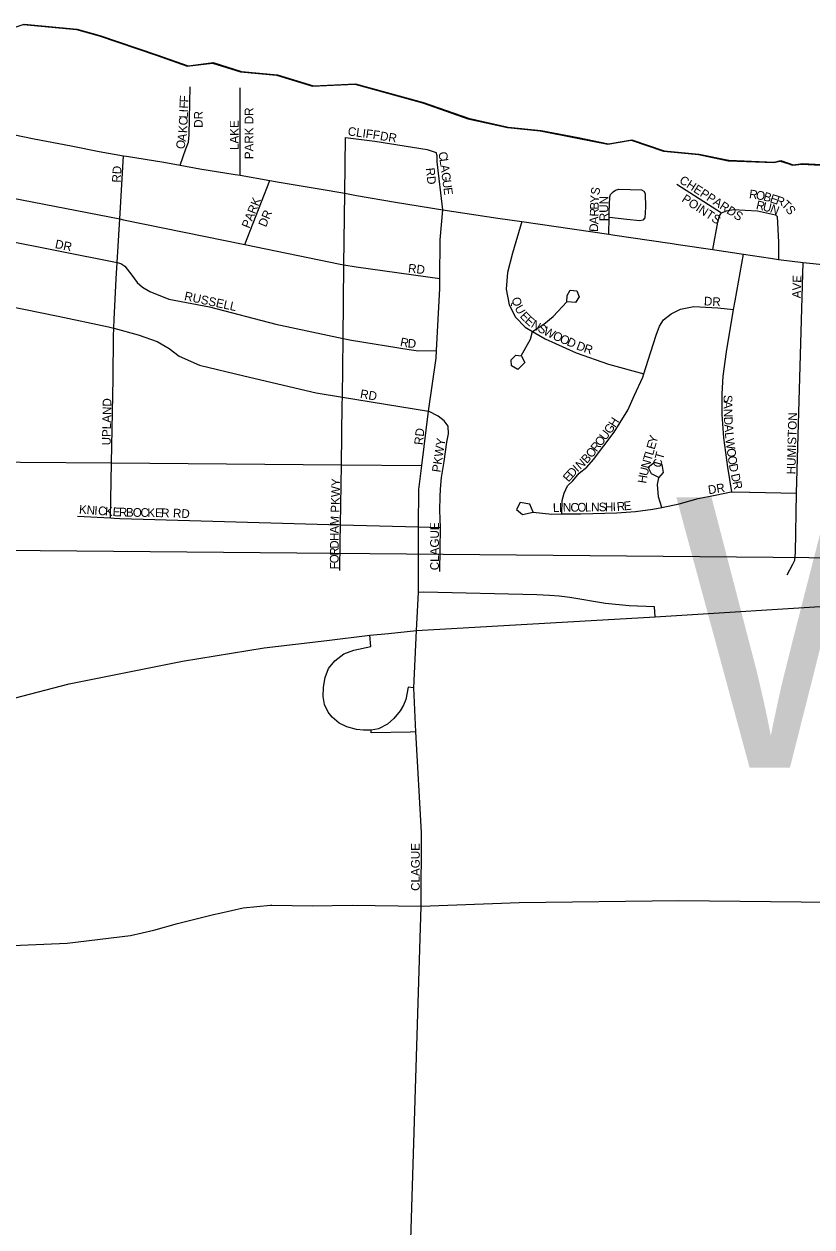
# Model space of a CAD drawing. Extents: x -561 to 1170, y 0 to 846.
# Drawn here: x 96.4 to 108.63, y 255.36 to 274.03 of the extents above; entities that cross this region are included whole.
import ezdxf

# ---------------------------------------------------------------- set-up
doc = ezdxf.new("R2010")
doc.units = 0
for name, color, linetype in [('GM_X_City_Street', 7, 'Continuous'), ('GM_X_City_Street_Text', 7, 'Continuous'), ('GM_X_County', 7, 'Continuous'), ('GM_X_Interchange_Ramps', 7, 'Continuous'), ('GM_X_Interstate_Route', 7, 'Continuous'), ('GM_X_Major_Lake', 7, 'Continuous'), ('GM_X_Major_River', 7, 'Continuous'), ('GM_X_Rail_Line', 7, 'Continuous'), ('GM_X_State_Route', 7, 'Continuous'), ('GM_X_US_Route', 7, 'Continuous'), ('SC_Scratch1', 7, 'Continuous')]:
    doc.layers.add(name, color=color, linetype=linetype)

msp = doc.modelspace()

# ---------------------------------------------------------------- linework, layer by layer
at = {"layer": 'GM_X_City_Street'}
for points in [[(98.822, 271.836), (98.914, 272.089), (98.951, 272.192), (98.961, 272.306), (98.981, 273.054)], [(99.757, 271.679), (99.755, 273.035)], [(101.342, 268.232), (101.342, 268.236), (101.353, 269.147), (101.367, 270.289), (101.381, 271.399), (101.392, 272.266)], [(101.392, 272.266), (101.847, 272.206), (102.66, 272.079), (102.798, 272.033)], [(102.901, 271.145), (102.815, 271.887), (102.815, 271.979), (102.798, 272.033)], [(97.744, 266.36), (97.758, 267.216), (97.781, 268.523), (97.79, 269.184), (97.794, 269.305), (97.799, 269.439), (97.83, 270.073), (97.844, 270.326), (97.885, 271.001), (97.945, 271.983)], [(92.301, 271.495), (93.163, 271.325), (93.418, 271.273), (93.586, 271.237), (93.923, 271.149), (95.008, 270.893), (95.132, 270.863), (97.844, 270.326)], [(95.023, 271.555), (97.885, 271.001), (97.946, 270.99), (99.828, 270.603), (101.308, 270.299), (101.367, 270.289), (101.558, 270.258), (102.856, 270.076)], [(99.828, 270.603), (100.216, 271.598)], [(106.537, 271.539), (107.23, 271.096)], [(105.478, 270.763), (105.484, 271.023), (105.486, 271.109), (105.497, 271.342), (105.504, 271.382), (105.549, 271.423), (105.582, 271.449), (105.637, 271.465), (105.987, 271.452), (106.024, 271.434), (106.043, 271.397), (106.05, 271.185), (106.039, 271.017), (106.009, 270.984), (105.961, 270.973), (105.759, 270.995), (105.49, 271.023)], [(102.524, 265.346), (102.524, 265.524), (102.527, 266.222), (102.528, 266.8), (102.575, 267.176), (102.679, 268.018), (102.797, 268.84), (102.804, 268.962), (102.856, 269.923), (102.856, 270.076), (102.86, 270.675), (102.901, 271.145)], [(107.095, 270.526), (107.174, 270.949), (107.197, 271.048), (107.23, 271.096), (107.307, 271.126), (107.416, 271.147), (107.598, 271.14), (107.79, 271.125), (108.07, 271.066), (108.092, 271.037), (108.114, 270.639), (108.116, 270.373)], [(104.131, 270.961), (103.986, 270.472), (103.907, 270.168), (103.888, 269.913), (103.934, 269.67), (104.033, 269.476), (104.181, 269.321), (104.295, 269.254), (104.491, 269.14), (104.975, 268.922), (105.475, 268.749), (106.024, 268.597)], [(107.389, 266.764), (107.326, 267.148), (107.267, 267.603), (107.242, 267.965), (107.239, 268.285), (107.257, 268.561), (107.308, 268.941), (107.418, 269.596), (107.441, 269.728), (107.571, 270.454)], [(97.844, 270.326), (97.9, 270.308), (97.962, 270.266), (98.075, 270.13), (98.156, 270.016), (98.237, 269.94), (98.355, 269.875), (98.647, 269.754), (99.278, 269.638), (100.31, 269.368), (101.353, 269.147), (101.482, 269.12), (102.378, 268.976), (102.524, 268.953), (102.804, 268.962)], [(108.252, 265.479), (108.336, 265.642), (108.368, 265.707), (108.378, 265.826), (108.396, 266.747), (108.5, 270.323)], [(95.125, 269.86), (96.93, 269.494), (97.713, 269.327), (97.794, 269.305), (98.172, 269.203), (98.464, 269.101), (98.653, 268.988), (98.81, 268.869), (99.124, 268.734), (99.81, 268.567), (100.934, 268.303), (101.342, 268.236), (102.679, 268.018)], [(104.126, 268.87), (104.176, 268.773), (104.068, 268.664), (103.971, 268.722), (103.964, 268.814), (104.034, 268.886), (104.121, 268.876), (104.264, 269.137), (104.295, 269.254), (104.473, 269.367), (104.618, 269.488), (104.827, 269.717), (104.831, 269.815), (104.879, 269.897), (104.982, 269.887), (105.021, 269.79), (104.962, 269.702), (104.832, 269.717)], [(104.751, 266.423), (104.754, 266.629), (104.786, 266.743), (104.839, 266.857), (104.919, 266.939), (105.021, 267.054), (105.139, 267.147), (105.241, 267.267), (105.561, 267.693), (105.657, 267.841), (105.774, 268.031), (105.88, 268.265), (106.007, 268.543), (106.024, 268.597), (106.091, 268.809), (106.217, 269.195), (106.265, 269.337), (106.329, 269.435), (106.447, 269.528), (106.592, 269.6), (106.798, 269.64), (107.171, 269.622), (107.418, 269.596)], [(101.309, 265.991), (101.313, 266.256), (101.327, 267.187), (101.34, 268.126), (101.342, 268.232)], [(102.858, 265.529), (102.868, 266.213), (102.856, 266.479), (102.859, 266.69), (102.864, 266.809), (102.883, 266.988), (102.924, 267.238), (102.967, 267.536), (102.99, 267.667), (102.984, 267.786), (102.923, 267.866), (102.831, 267.941), (102.679, 268.018)], [(92.104, 267.262), (94.925, 267.239), (97.758, 267.216), (101.327, 267.187), (102.575, 267.176)], [(106.305, 266.525), (106.253, 266.687), (106.235, 266.882), (106.255, 266.985), (106.33, 267.067), (106.308, 267.192), (106.188, 267.223), (106.092, 267.146), (106.136, 267.049), (106.25, 266.991)], [(104.307, 266.451), (104.251, 266.575), (104.105, 266.6), (104.047, 266.491), (104.139, 266.416), (104.307, 266.451), (104.594, 266.421), (104.751, 266.423), (105.043, 266.426), (105.606, 266.442), (105.893, 266.462), (106.163, 266.497), (106.305, 266.525), (106.573, 266.577), (106.87, 266.661), (107.13, 266.713), (107.378, 266.764), (107.389, 266.764), (107.665, 266.759)], [(107.665, 266.759), (107.669, 266.759), (108.396, 266.747)], [(97.231, 266.389), (97.744, 266.36)], [(97.744, 266.36), (97.8, 266.357), (97.885, 266.353), (101.313, 266.256), (102.527, 266.222), (102.868, 266.213)], [(101.302, 265.543), (101.309, 265.991), (101.309, 265.991)], [(102.565, 260.337), (102.571, 261.477), (102.484, 263.041), (102.453, 263.726), (102.494, 264.615), (102.523, 265.205), (102.524, 265.346)], [(101.913, 236.988), (101.952, 238.94), (102.16, 245.628), (102.292, 251.483), (102.565, 260.337)]]:
    msp.add_lwpolyline(points, dxfattribs=at)
at = {"layer": 'GM_X_County'}
msp.add_lwpolyline([(96.39, 274.019), (97.214, 273.942), (97.566, 273.841), (98.451, 273.542), (98.934, 273.371), (99.324, 273.421), (99.763, 273.283), (100.322, 273.231), (100.881, 273.06), (101.536, 273.091), (102.588, 272.803), (103.289, 272.557), (103.907, 272.419), (104.416, 272.368), (104.991, 272.257), (105.463, 272.161), (105.826, 272.223), (106.33, 272.052), (106.873, 272), (107.333, 271.905), (108.043, 271.876), (108.139, 271.899), (108.259, 271.862), (108.33, 271.836), (108.481, 271.853), (108.768, 271.838)], dxfattribs=at)
at = {"layer": 'GM_X_Interchange_Ramps'}
for points in [[(106.198, 264.828), (106.19, 264.983), (105.796, 264.998), (105.431, 265.031), (104.875, 265.124), (104.709, 265.145), (104.56, 265.158), (104.363, 265.166), (102.608, 265.206), (102.523, 265.205)], [(102.453, 263.726), (102.366, 263.732), (102.328, 263.54), (102.292, 263.453), (102.242, 263.369), (102.14, 263.25), (102.042, 263.16), (101.905, 263.088), (101.79, 263.066), (101.671, 263.066), (101.564, 263.079), (101.414, 263.117), (101.295, 263.177), (101.184, 263.267), (101.124, 263.348), (101.065, 263.467), (101.043, 263.591), (101.047, 263.732), (101.077, 263.886), (101.129, 264.022), (101.227, 264.142), (101.363, 264.249), (101.521, 264.308), (101.785, 264.366), (101.771, 264.539)], [(102.484, 263.041), (102.396, 263.036), (101.791, 263.024), (101.79, 263.066)]]:
    msp.add_lwpolyline(points, dxfattribs=at)
at = {"layer": 'GM_X_Interstate_Route'}
for points in [[(102.06, 264.569), (102.494, 264.615), (106.198, 264.828), (109.176, 265.011)], [(91.922, 262.343), (92.738, 262.582), (92.864, 262.618), (96.127, 263.534), (97.102, 263.784), (98.861, 264.138), (100.129, 264.344), (101.1, 264.459), (101.771, 264.539), (102.06, 264.569)]]:
    msp.add_lwpolyline(points, dxfattribs=at)
at = {"layer": 'GM_X_Major_Lake'}
for points in [[(95.909, 273.861), (96.401, 274.026), (97.225, 273.949), (97.578, 273.848), (98.463, 273.549), (98.946, 273.377), (99.335, 273.428), (99.775, 273.289), (100.333, 273.238), (100.892, 273.067), (101.548, 273.097), (102.6, 272.81), (103.3, 272.564), (103.918, 272.426), (104.428, 272.374), (105.003, 272.263), (105.475, 272.168), (105.837, 272.23), (106.342, 272.059), (106.884, 272.007), (107.345, 271.912), (108.055, 271.883)], [(108.055, 271.883), (108.15, 271.906), (108.271, 271.869), (108.341, 271.842), (108.493, 271.86), (108.78, 271.845)], [(108.055, 271.883), (108.15, 271.906), (108.271, 271.869), (108.341, 271.842), (108.493, 271.86), (108.78, 271.845)]]:
    msp.add_lwpolyline(points, dxfattribs=at)
at = {"layer": 'GM_X_Major_River'}
msp.add_lwpolyline([(95.909, 273.861), (96.401, 274.026), (97.225, 273.949), (97.578, 273.848), (98.463, 273.549), (98.946, 273.377), (99.335, 273.428), (99.775, 273.289), (100.333, 273.238), (100.892, 273.067), (101.548, 273.097), (102.6, 272.81), (103.3, 272.564), (103.918, 272.426), (104.428, 272.374), (105.003, 272.263), (105.475, 272.168), (105.837, 272.23), (106.342, 272.059), (106.884, 272.007), (107.345, 271.912), (108.055, 271.883)], dxfattribs=at)
at = {"layer": 'GM_X_Rail_Line'}
msp.add_lwpolyline([(82.475, 265.99), (88.766, 265.928), (94.366, 265.876), (108.03, 265.751), (117.97, 265.658), (118.268, 265.664), (118.487, 265.676), (118.734, 265.691), (118.933, 265.71), (119.151, 265.735), (119.394, 265.772), (119.618, 265.814), (119.861, 265.868), (120.32, 265.986), (120.567, 266.065), (120.872, 266.171), (121.159, 266.285), (121.657, 266.478), (124.688, 267.682), (130.977, 270.172)], dxfattribs=at)
at = {"layer": 'GM_X_State_Route'}
for points in [[(99.44, 260.228), (99.801, 260.307), (100.226, 260.349), (100.247, 260.349)], [(100.247, 260.349), (100.881, 260.338), (101.492, 260.349), (102.565, 260.337)], [(102.565, 260.337), (102.565, 260.337), (104.089, 260.39), (106.567, 260.424), (108.945, 260.399)], [(88.626, 258.965), (91.008, 259.296), (95.252, 259.683), (97.071, 259.763), (98.052, 259.879), (98.413, 259.963), (98.781, 260.065), (99.339, 260.205), (99.44, 260.228)]]:
    msp.add_lwpolyline(points, dxfattribs=at)
at = {"layer": 'GM_X_US_Route'}
for points in [[(95.897, 272.381), (96.557, 272.245), (97.13, 272.137), (97.568, 272.05), (97.945, 271.983), (97.99, 271.974), (98.569, 271.882), (98.822, 271.836), (99.131, 271.779), (99.678, 271.693), (99.757, 271.679), (100.216, 271.598), (100.359, 271.573), (100.981, 271.47), (101.381, 271.399), (101.56, 271.367), (102.165, 271.264), (102.901, 271.145), (103.756, 271.015), (104.131, 270.961), (104.664, 270.885), (105.478, 270.763), (105.573, 270.749), (106.391, 270.631), (106.433, 270.625), (106.557, 270.606)], [(106.557, 270.606), (107.095, 270.526), (107.125, 270.522), (107.571, 270.454), (107.992, 270.39), (108.116, 270.373), (108.5, 270.323), (108.857, 270.29), (108.9, 270.289), (109.234, 270.278)]]:
    msp.add_lwpolyline(points, dxfattribs=at)

# ---------------------------------------------------------------- texts
at = {"layer": 'GM_X_City_Street_Text'}
for s, rotation, p in [('F', 87.8688, (98.947, 272.713)), ('F', 87.889, (98.951, 272.808)), ('L', 87.8824, (98.941, 272.559)), ('I', 87.8881, (98.945, 272.654)), ('DR', 90, (99.174, 272.416)), ('PARK DR', 90, (99.96, 271.929)), ('K', 86.874, (98.931, 272.331)), ('C', 87.891, (98.937, 272.452)), ('LAKE', 90, (99.73, 272.071)), ('CLIFF', 352.3021, (101.42, 272.299)), ('O', 78.8487, (98.885, 272.076)), ('A', 80.2464, (98.909, 272.197)), ('DR', 351.0318, (101.92, 272.227)), ('C', 280.4764, (102.831, 272.032)), ('L', 278.0162, (102.85, 271.929)), ('RD', 86.9884, (97.899, 271.562)), ('RD', 276.0111, (102.639, 271.789)), ('A', 277.6618, (102.863, 271.835)), ('G', 277.6674, (102.879, 271.717)), ('CHEPPARDS', 327.3082, (106.563, 271.57)), ('U', 277.6618, (102.895, 271.599)), ('E', 277.662, (102.911, 271.482)), ('S', 79.7966, (105.328, 271.364)), ('PARK', 68.1986, (99.898, 270.845)), ('Y', 88.3433, (105.325, 271.25)), ('RUN', 90, (105.47, 270.967)), ('POINTS', 326.6335, (106.601, 271.281)), ('R', 351.6415, (107.652, 271.325)), ('R', 346.8179, (107.758, 271.159)), ('O', 351.6426, (107.758, 271.309)), ('B', 343.7544, (107.87, 271.293)), ('E', 342.144, (107.972, 271.263)), ('R', 342.1461, (108.062, 271.234)), ('T', 316.3812, (108.151, 271.21)), ('DR', 67.6224, (100.156, 270.865)), ('R', 88.3484, (105.319, 271.037)), ('B', 88.3428, (105.322, 271.144)), ('U', 346.4091, (107.862, 271.134)), ('N', 338.4705, (107.973, 271.108)), ('S', 306.5748, (108.215, 271.149)), ('D', 88.3494, (105.312, 270.799)), ('A', 88.3433, (105.315, 270.918)), ('DR', 348.1073, (96.872, 270.552)), ('RD', 353.9946, (102.358, 270.172)), ('AVE', 88.0261, (108.46, 269.768)), ('RUSSELL', 347.7737, (98.879, 269.744)), ('DR', 356.8219, (106.954, 269.661)), ('Q', 284.6618, (103.97, 269.768)), ('U', 298.6013, (104.013, 269.62)), ('E', 312.7969, (104.091, 269.486)), ('E', 318.6101, (104.166, 269.405)), ('N', 329.2728, (104.26, 269.326)), ('S', 330.2484, (104.364, 269.265)), ('W', 333.3423, (104.453, 269.214)), ('O', 336.2006, (104.598, 269.141)), ('R', 348.2852, (102.231, 269.031)), ('D', 354.9047, (102.352, 269.007)), ('O', 336.3856, (104.707, 269.093)), ('D', 336.3637, (104.816, 269.046)), ('D', 339.4923, (104.965, 268.981)), ('R', 341.4254, (105.081, 268.938)), ('RD', 350.5308, (101.611, 268.224)), ('UPLAND', 88.9775, (97.744, 267.486)), ('S', 270.0547, (107.263, 268.27)), ('A', 270.0437, (107.263, 268.175)), ('H', 56.8919, (105.577, 267.756)), ('N', 271.1196, (107.264, 268.053)), ('D', 273.546, (107.266, 267.928)), ('HUMISTON', 88.4315, (108.377, 267.035)), ('RD', 83.9946, (102.591, 267.488)), ('G', 54.5279, (105.504, 267.654)), ('A', 273.8742, (107.274, 267.809)), ('PKWY', 81.4687, (102.865, 267.062)), ('O', 52.3932, (105.356, 267.461)), ('U', 52.3914, (105.428, 267.555)), ('E', 74.0519, (106.191, 267.414)), ('Y', 74.0649, (106.217, 267.506)), ('L', 274.8693, (107.282, 267.688)), ('W', 277.2085, (107.29, 267.587)), ('B', 48.1115, (105.138, 267.196)), ('O', 51.4261, (105.215, 267.282)), ('R', 52.3534, (105.291, 267.377)), ('T', 74.0519, (106.139, 267.232)), ('L', 74.0519, (106.165, 267.323)), ('CT', 74.4796, (106.286, 267.131)), ('O', 277.5526, (107.31, 267.433)), ('I', 41.6444, (104.992, 267.066)), ('N', 41.2579, (105.036, 267.105)), ('N', 74.0606, (106.106, 267.117)), ('O', 277.7025, (107.326, 267.315)), ('D', 281.006, (107.343, 267.189)), ('E', 48.7601, (104.854, 266.908)), ('D', 48.7808, (104.917, 266.979)), ('H', 80.6131, (106.06, 266.889)), ('U', 76.3295, (106.079, 267.003)), ('D', 282.7276, (107.374, 267.033)), ('PKWY', 88.6009, (101.296, 266.441)), ('DR', 8.9682, (107.032, 266.727)), ('R', 282.7224, (107.4, 266.917)), ('E', 6.0021, (105.718, 266.477)), ('K', 355.7781, (97.249, 266.43)), ('N', 355.7815, (97.367, 266.421)), ('I', 355.79, (97.486, 266.412)), ('C', 355.7708, (97.545, 266.408)), ('K', 355.7815, (97.652, 266.4)), ('E', 356.0959, (97.771, 266.391)), ('R', 358.1643, (97.871, 266.385)), ('B', 359.0441, (97.98, 266.381)), ('O', 359.1145, (98.087, 266.379)), ('C', 359.1014, (98.206, 266.378)), ('K', 359.1145, (98.313, 266.376)), ('E', 359.0984, (98.432, 266.374)), ('R', 359.1152, (98.527, 266.373)), ('RD', 356.9887, (98.709, 266.371)), ('L', 0.7104, (104.612, 266.454)), ('I', 0.6995, (104.707, 266.455)), ('N', 0.6995, (104.767, 266.456)), ('C', 0.68, (104.885, 266.457)), ('O', 0.6966, (104.992, 266.458)), ('L', 0.6983, (105.111, 266.46)), ('N', 0.6995, (105.206, 266.461)), ('S', 0.683, (105.325, 266.463)), ('H', 0.6966, (105.42, 266.464)), ('I', 1.9692, (105.542, 266.465)), ('R', 5.0004, (105.609, 266.468)), ('A', 89.6284, (101.285, 266.119)), ('M', 85.7885, (101.285, 266.236)), ('CLAGUE', 90, (102.841, 265.549)), ('H', 89.9645, (101.285, 266.001)), ('D', 89.9672, (101.285, 265.882)), ('R', 89.9703, (101.285, 265.775)), ('O', 89.9645, (101.284, 265.656)), ('F', 89.9727, (101.284, 265.561)), ('CLAGUE', 90, (102.544, 260.572))]:
    msp.add_text(s, height=0.135, rotation=rotation, dxfattribs=at).set_placement(p)
at = {"layer": 'SC_Scratch1'}
msp.add_text('W. 98th', height=4.2, dxfattribs=at).set_placement((106.504, 262.482))

doc.saveas('drawing.dxf')
